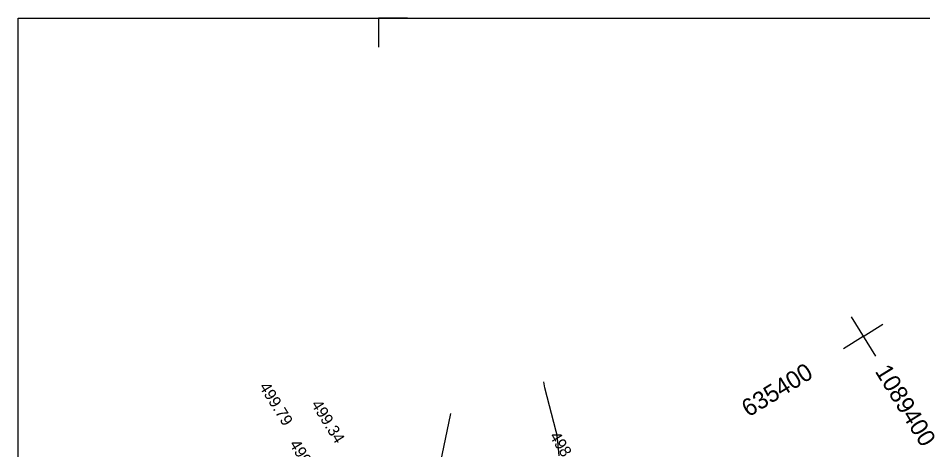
# Model space of a CAD drawing. Extents: x -636600 to -628587, y -1090963 to -1085869.
# Drawn here: x -629847.3 to -629691, y -1085943.9 to -1085869.3 of the extents above; entities that cross this region are included whole.
import ezdxf

# ---------------------------------------------------------------- set-up
doc = ezdxf.new("R2010")
doc.units = 0
for name, color, linetype in [('08_LEGENDA_HV', 7, 'Continuous'), ('Ex_Minor Contours', 7, 'Continuous'), ('koty_vše', 7, 'Continuous'), ('síť křížků', 7, 'Continuous')]:
    doc.layers.add(name, color=color, linetype=linetype)

msp = doc.modelspace()

# ---------------------------------------------------------------- linework, layer by layer
at = {"layer": '08_LEGENDA_HV'}
for p, q in [((-629847.27, -1086166.29), (-629847.27, -1085869.29)), ((-629847.27, -1085869.29), (-629155.01, -1085869.29))]:
    msp.add_line(p, q, dxfattribs=at)
msp.add_lwpolyline([(-629780.01, -1085869.29), (-629785.01, -1085869.29), (-629785.01, -1085874.29)], dxfattribs=at)
at = {"layer": 'Ex_Minor Contours'}
for points in [[(-629753.86, -1085944.89), (-629754.06, -1085942.4), (-629754.11, -1085941.97), (-629754.17, -1085941.54), (-629754.25, -1085941.12), (-629754.35, -1085940.7), (-629756.3, -1085933.17), (-629756.51, -1085932.1)], [(-629774.88, -1085948.91), (-629772.52, -1085937.59)]]:
    msp.add_lwpolyline(points, dxfattribs=at)
at = {"layer": 'síť křížků'}
for p, q in [((-629703.44, -1085920.88), (-629699.24, -1085927.69)), ((-629701.34, -1085924.28), (-629697.93, -1085922.18)), ((-629701.34, -1085924.28), (-629704.74, -1085926.39))]:
    msp.add_line(p, q, dxfattribs=at)

# ---------------------------------------------------------------- texts
at = {"layer": 'koty_vše'}
for s, p in [('499.79', (-629805.7, -1085932.95)), ('499.34', (-629796.73, -1085935.99)), ('498.44', (-629755.58, -1085941.49)), ('499.34', (-629800.5, -1085942.87))]:
    msp.add_text(s, height=2, rotation=301.7087, dxfattribs=at).set_placement(p)
at = {"layer": 'síť křížků'}
for s, rotation, p in [('635400', 31.7087, (-629721.14, -1085938.28)), ('1089400', 301.7087, (-629699.39, -1085930.29))]:
    msp.add_text(s, height=3, rotation=rotation, dxfattribs=at).set_placement(p)

doc.saveas('drawing.dxf')
